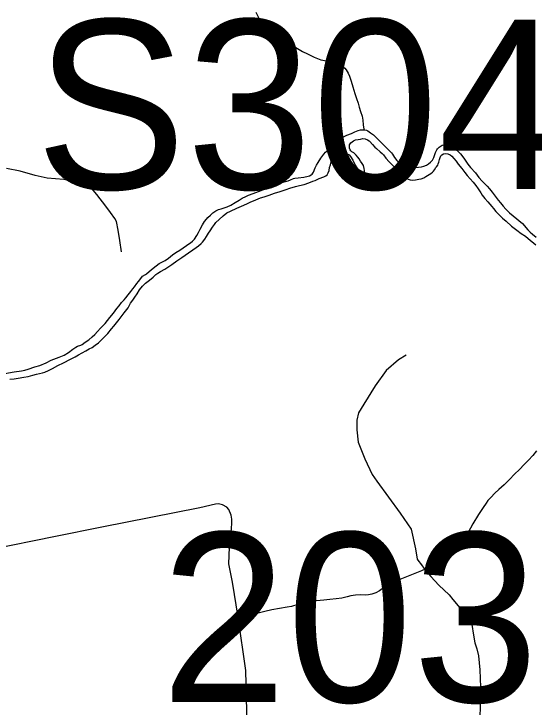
# Model space of a CAD drawing. Extents: x 2220236 to 2384410, y 720751 to 894131.
# Drawn here: x 2340319 to 2343597, y 843547 to 847916 of the extents above; entities that cross this region are included whole.
import ezdxf

# ---------------------------------------------------------------- set-up
doc = ezdxf.new("R2010")
doc.units = 0
doc.layers.add('Default', color=7, linetype='Continuous')

msp = doc.modelspace()

# ---------------------------------------------------------------- linework, layer by layer
at = {"layer": 'Default'}
for points in [[(2341844.5, 847927.3), (2341864.9, 847885.4), (2341875, 847872.1), (2341895.1, 847852.2), (2341915.5, 847836), (2341947.6, 847812.7), (2341976, 847793.2), (2342004.2, 847769), (2342042.7, 847736.1), (2342081.1, 847712.1), (2342107, 847696.8), (2342137.2, 847679.3), (2342169.7, 847663.2), (2342211.9, 847643.6), (2342253.9, 847626.6), (2342288.1, 847618.8), (2342330.3, 847605.1), (2342364.3, 847593.4), (2342388.6, 847583.6), (2342404.8, 847574.4), (2342412.8, 847562.6), (2342425.1, 847542.4), (2342434.5, 847522.4), (2342443.6, 847490.6), (2342453.9, 847456.6), (2342466.4, 847414.4), (2342477, 847381.4), (2342487.3, 847352.9), (2342493.7, 847326.9), (2342501.9, 847301), (2342512.3, 847271.2), (2342516.7, 847245.1), (2342518.9, 847215.7), (2342523.2, 847189.6), (2342523.4, 847184.7)], [(2340791, 845861.7), (2340812.9, 845880.6), (2340828.7, 845896), (2340846.6, 845914.8), (2340866.1, 845935.3), (2340893.8, 845965), (2340909.8, 845983.7), (2340923.5, 846001.7), (2340947.3, 846029.5), (2340968.8, 846058.3), (2340982.5, 846076.3), (2340998.4, 846096.6), (2341014.1, 846114.3), (2341024, 846127.2), (2341039.7, 846144.9), (2341055.6, 846165.3), (2341069.3, 846183.2), (2341079.3, 846195.8), (2341094.9, 846216.1), (2341104.9, 846229.6), (2341118.5, 846248.3), (2341130.4, 846261.9), (2341148.4, 846272.4), (2341155.4, 846277.7), (2341185.8, 846305.2), (2341216.3, 846328.7), (2341235.5, 846341.7), (2341273.1, 846362.2), (2341293.2, 846376.2), (2341319.2, 846397.6), (2341338.7, 846410.9), (2341364.3, 846427.3), (2341386.3, 846441.4), (2341406.1, 846455.3), (2341422, 846467.4), (2341432, 846473.8), (2341443.7, 846482.4), (2341457.6, 846496.1), (2341472.7, 846519.7), (2341483.1, 846538.9), (2341492.8, 846559), (2341508.4, 846586.8), (2341520.4, 846607), (2341532.2, 846622.9), (2341542, 846633.2), (2341557.8, 846647.9), (2341565.7, 846655.5), (2341573.6, 846661.7), (2341591.5, 846673.9), (2341609.2, 846681.9), (2341625.4, 846686.8), (2341643.2, 846692.5), (2341663.3, 846700.5), (2341685.1, 846711.2), (2341712.7, 846727.1), (2341738.7, 846742.3), (2341757.9, 846754.6), (2341780.5, 846764.4), (2341798.2, 846772.7), (2341827, 846782.7), (2341859.9, 846795.5), (2341888.1, 846805.9), (2341913.9, 846815.8), (2341947.5, 846828.7), (2341993.4, 846846.9), (2342021.2, 846857.3), (2342039.1, 846861.3), (2342047.8, 846863.9), (2342061.1, 846869.4), (2342080.7, 846877.8), (2342089.2, 846880.4), (2342111.1, 846882.3), (2342145, 846886.9), (2342173, 846893), (2342180.8, 846895.6), (2342191.4, 846900.3), (2342198.7, 846905.6), (2342206.5, 846917.4), (2342218.1, 846945.7), (2342226, 846961.5), (2342235.8, 846978.3), (2342253.4, 847006.3), (2342265.2, 847022.2), (2342271.1, 847030.6), (2342283.3, 847044.2), (2342303, 847060.8), (2342328.5, 847087.1), (2342346.5, 847105.3), (2342366.2, 847121.5), (2342384, 847133.7), (2342400.1, 847142.6), (2342415.8, 847150.8), (2342445.6, 847162.5), (2342467.4, 847173.2), (2342487.5, 847181.6), (2342503.4, 847183.9), (2342517.5, 847185.1)], [(2342517.5, 847185.1), (2342523.4, 847184.7)], [(2342523.4, 847184.7), (2342529.4, 847184), (2342541.3, 847182.1), (2342549.6, 847178.2), (2342565.6, 847165.7), (2342583.8, 847152.7), (2342601.9, 847137), (2342626.2, 847110.8), (2342640.6, 847096.6), (2342653.6, 847084), (2342680.9, 847057.2), (2342699, 847039.9), (2342704.9, 847031.9), (2342717.4, 847009.5), (2342731.9, 846992), (2342746, 846976.2), (2342757.9, 846964.5), (2342772.1, 846954.3), (2342788.1, 846948.4), (2342810.2, 846945.3), (2342828.3, 846945.1), (2342848.2, 846947.5), (2342868.1, 846950), (2342886.1, 846951.7), (2342901.7, 846955.6), (2342918.2, 846961.9), (2342932, 846970.7), (2342944, 846982), (2342955.6, 846994.6), (2342965.4, 847010.8), (2342975.3, 847043), (2342982.8, 847059.1), (2342988.8, 847064.9), (2342998.6, 847075.1), (2343004.6, 847079.7), (2343016.5, 847087.4), (2343028.5, 847089.5), (2343046.5, 847090.2), (2343060.4, 847088.5), (2343078.8, 847080.1), (2343094.7, 847068.6), (2343109, 847056.7), (2343133.2, 847033.1), (2343153.4, 847005.3), (2343177.9, 846969.2), (2343196.1, 846948), (2343226.7, 846913.8), (2343248.9, 846884.5), (2343269.2, 846862.4), (2343285.3, 846845), (2343299.8, 846829.1), (2343315.8, 846813.4), (2343333.2, 846791.1), (2343350.5, 846767.9), (2343370.6, 846741.8), (2343384.8, 846724.3), (2343401.1, 846704.3), (2343419.3, 846684.7), (2343441.8, 846662.6), (2343464, 846642.9), (2343522.4, 846593.7), (2343556.9, 846554.1), (2343571.2, 846539.9), (2343585.2, 846528), (2343609.6, 846508.7)], [(2341196.3, 846257.3), (2341214.3, 846273.5), (2341226.1, 846282.2), (2341244.1, 846292.1), (2341269.7, 846307.9), (2341289.9, 846320.2), (2341313.5, 846336.6), (2341345.1, 846359.3), (2341377, 846381.3), (2341398.7, 846395.9), (2341420.4, 846409.9), (2341446.3, 846428.4), (2341466.7, 846442.4), (2341482, 846454.5), (2341499.8, 846469), (2341507.6, 846476.9), (2341521.7, 846495.5), (2341532.4, 846513), (2341545.1, 846533.2), (2341555, 846547.7), (2341570.7, 846572), (2341582.8, 846588.2), (2341592.2, 846600.1), (2341612, 846620.6), (2341637.7, 846643), (2341661.6, 846661), (2341683.4, 846673.4), (2341723.4, 846691.5), (2341753, 846704.2), (2341786.3, 846718.7), (2341808.8, 846728.8), (2341842.7, 846743.3), (2341872.4, 846756), (2341896.4, 846763.5), (2341927.1, 846773), (2341962.1, 846784.9), (2341996.1, 846797.2), (2342034, 846809.2), (2342057.9, 846817.7), (2342093.6, 846828.1), (2342119.6, 846835), (2342147.6, 846841.1), (2342177.3, 846851.2), (2342201.9, 846861.4), (2342217.1, 846865.9), (2342243.2, 846877.8), (2342271, 846888.8), (2342284.9, 846894.3), (2342293.1, 846901.9), (2342298.6, 846912.9), (2342304.5, 846928.6), (2342308.3, 846946.8), (2342314.1, 846965.1), (2342319, 846982.7), (2342323.6, 846999.3), (2342331.2, 847020.9), (2342335.2, 847027.7), (2342341.6, 847032.8), (2342349.3, 847037.1), (2342363.3, 847039.3), (2342387.2, 847039.6), (2342400.1, 847039.2), (2342411, 847036.3), (2342423.3, 847031.9), (2342431.1, 847026.7), (2342439.4, 847016.2), (2342453.8, 846993.1), (2342470.1, 846962.6), (2342486.4, 846935.4), (2342494.6, 846917.7), (2342502.9, 846899), (2342507, 846889.3), (2342509, 846887.1), (2342513.1, 846883), (2342519.2, 846879.3), (2342523.2, 846877.8), (2342525.1, 846879.5), (2342527.2, 846883.5), (2342530.8, 846891.9), (2342530.8, 846899.4), (2342528.4, 846927.9), (2342526.1, 846941.9), (2342522.1, 846959.8), (2342514, 846973.3), (2342503.3, 846987.6), (2342493.5, 847001.3), (2342485.5, 847013.1), (2342475.1, 847025.2), (2342467.3, 847033.1), (2342459.8, 847039.3), (2342449, 847047.1), (2342442.8, 847052.4), (2342437, 847058.7), (2342432.7, 847068.4), (2342432.7, 847076.6), (2342434.4, 847090.8), (2342437.4, 847096.5)], [(2342437.4, 847096.5), (2342442.4, 847102.6), (2342450.7, 847109.5), (2342458.3, 847114.7), (2342472.2, 847120.9), (2342488.1, 847124.8), (2342502.2, 847127), (2342518.1, 847129.3), (2342532, 847127.6), (2342546, 847121.6), (2342557.1, 847116.2), (2342562.2, 847112.4), (2342578.4, 847092.4), (2342593.9, 847075), (2342602.8, 847066.5), (2342627.2, 847046.8), (2342639.5, 847035.8), (2342647.4, 847027.3), (2342661.6, 847007.2), (2342684, 846983.5), (2342706.3, 846959.8), (2342722.3, 846944), (2342741.1, 846926.1), (2342756.7, 846906.1), (2342771, 846892.9), (2342776.8, 846888.8), (2342788.9, 846880.5), (2342802.7, 846873.5), (2342815, 846869.1), (2342831.1, 846867.4), (2342849.1, 846869.8), (2342871.3, 846874), (2342885.9, 846876.9), (2342901.1, 846882.4), (2342914.9, 846890.5), (2342946.6, 846910.5), (2342957.1, 846918.5), (2342962.7, 846924.3), (2342968.3, 846932.8), (2342978.2, 846947.3), (2342982.3, 846952.4), (2342990, 846963.2), (2342992.4, 846969.9), (2342995.8, 846981.5), (2342999.8, 846997.4), (2343003.6, 847009.7), (2343009.3, 847021.4), (2343015.3, 847027.6), (2343025.2, 847033.6), (2343039.3, 847035.8), (2343053.1, 847034), (2343067.1, 847028.1), (2343079, 847018.7), (2343091.7, 847004.4), (2343105.9, 846987), (2343118.2, 846968.4), (2343140.3, 846940.8), (2343160.7, 846915.4), (2343174.9, 846897.9), (2343194.1, 846876.4), (2343213.3, 846855.8), (2343229.6, 846834.5), (2343244, 846812.1), (2343260.1, 846788.1), (2343270.2, 846772.8), (2343286.5, 846753.1), (2343304.8, 846730.9), (2343329.3, 846701.4), (2343340.3, 846688.7), (2343355.5, 846671.3), (2343377.8, 846647.5), (2343397.6, 846628), (2343420.4, 846608.3), (2343454.8, 846578.5), (2343487, 846552.9), (2343515.1, 846531.7), (2343541.4, 846514.1), (2343559.1, 846500), (2343607.9, 846461)], [(2340997.4, 846415.8), (2340987.4, 846487.9), (2340977.3, 846553.3), (2340965.6, 846607), (2340955.5, 846627.1), (2340928.7, 846664), (2340898.6, 846704.3), (2340841.6, 846776.4), (2340798, 846830.1), (2340782.9, 846838.4), (2340754.4, 846848.5), (2340633.8, 846872), (2340528.2, 846880.4), (2340452.8, 846897.1), (2340358.9, 846924), (2340273.4, 846940.7)], [(2340294.1, 845613.9), (2340322.2, 845616), (2340346, 845620.3), (2340381.8, 845626.7), (2340409.9, 845631.1), (2340439.8, 845637.9), (2340462.2, 845644.7), (2340481.6, 845650.4), (2340499.5, 845654.4), (2340515.4, 845658.4), (2340537.4, 845667.5), (2340563.4, 845680.7), (2340597.1, 845699.5), (2340632.9, 845715.7), (2340676.6, 845738.8), (2340704.5, 845754.7), (2340725.6, 845767.1), (2340750.1, 845779.6), (2340771.9, 845792), (2340793.7, 845804.3), (2340811.7, 845813.9), (2340832.5, 845827.3), (2340853.5, 845842.9), (2340869.2, 845859), (2340891, 845881.2), (2340910.8, 845901.7), (2340934.3, 845929.9), (2340950, 845947.6), (2340983.7, 845990), (2341015.1, 846032.3), (2341038.8, 846062.8), (2341054.3, 846093), (2341068, 846111.6), (2341082, 846129.6), (2341095.5, 846152.1), (2341111.3, 846175.7), (2341129, 846200.4), (2341137.2, 846209), (2341149, 846218.3), (2341172.8, 846236.7), (2341196.3, 846257.3)], [(2340261.7, 845649.6), (2340321.7, 845660.3), (2340367.4, 845667.1), (2340389.5, 845671.3), (2340409.3, 845677), (2340452, 845691.9), (2340483.2, 845700.4), (2340522.9, 845716.8), (2340554.7, 845732.9), (2340604.5, 845751.3), (2340636.4, 845765.7), (2340664, 845782.6), (2340691.7, 845802.5), (2340710.5, 845815.7), (2340719.5, 845821), (2340740.2, 845827.4), (2340749.9, 845832.7), (2340769.3, 845846), (2340791, 845861.7)], [(2342789.7, 845765.6), (2342741.9, 845735.4), (2342664, 845667.5), (2342596.1, 845571.9), (2342523.2, 845456.2), (2342490.5, 845400.8), (2342480.5, 845355.5), (2342480.5, 845295.2), (2342488, 845217.2), (2342530.7, 845111.5), (2342576, 845013.4), (2342605.7, 844971.9), (2342752, 844769.4), (2342822.3, 844668.8), (2342850, 844545.5), (2342859.6, 844479), (2342870.1, 844465), (2342880.2, 844452.5), (2342907.8, 844414.7), (2342945.5, 844369.4), (2342995.8, 844316.6), (2343061.2, 844253.7), (2343083.8, 844226.1), (2343139.1, 844160.7), (2343179.3, 844110.3), (2343204.5, 844067.6), (2343214.5, 843999.7), (2343223.7, 843951.5), (2343236.1, 843913.8), (2343246.7, 843869.8), (2343253.7, 843782), (2343259.2, 843672), (2343257.6, 843638.1), (2343258.1, 843596.1), (2343252.8, 843439.9)], [(2343611.8, 845162.1), (2343588.1, 845132.5), (2343560.4, 845103.5), (2343534.6, 845075.2), (2343505, 845045.4), (2343472.5, 845014.6), (2343441.7, 844980.5), (2343408.2, 844947.9), (2343374.6, 844919.3), (2343349, 844895.3), (2343323.2, 844869), (2343305.3, 844848.5), (2343293.5, 844832.3), (2343275.9, 844804.7), (2343246.2, 844761.4), (2343211.2, 844701.9), (2343181.9, 844647.2), (2343158.4, 844612.8), (2343142.9, 844589.2), (2343122.9, 844564.4), (2343103.2, 844542.2), (2343075.2, 844519.8), (2343053.5, 844503.5), (2343019.7, 844481.4), (2342982.1, 844461.1), (2342938.5, 844434.7), (2342910.7, 844416.2), (2342886.9, 844405.4), (2342739.3, 844346.2), (2342685.6, 844319.4), (2342666, 844308.7), (2342640.1, 844292.9), (2342622.2, 844280.7), (2342600.4, 844266.7), (2342574.5, 844258), (2342552.3, 844254.8), (2342534.7, 844253.1), (2342500.5, 844255), (2342470.4, 844253.1), (2342442.6, 844248.7), (2342418.6, 844241.8), (2342384.8, 844233.9), (2342348.9, 844229.1), (2342308.7, 844225.2), (2342272.7, 844222.1), (2342225, 844217.5), (2342191.1, 844211.2), (2342149.1, 844202.9), (2342109.1, 844194), (2342067.3, 844181.5), (2342041.5, 844177.2), (2341943.8, 844160), (2341900.8, 844150.1), (2341842, 844135.5), (2341810, 844125), (2341786.1, 844114.2), (2341774.1, 844110.4)], [(2341791.6, 842870.7), (2341791.6, 843069.8), (2341789.9, 843438.1), (2341780.3, 843778.5), (2341731.3, 844112.9), (2341696.1, 844334.2), (2341673.5, 844449.9), (2341677, 844554.7), (2341687.9, 844644.8), (2341693.3, 844704.9), (2341692.8, 844730.9), (2341688.5, 844756.9), (2341674.1, 844792.7), (2341659.9, 844806.6), (2341633.8, 844822.3), (2341607.8, 844827.8), (2341589.7, 844825.7), (2341490, 844802.4), (2340873.7, 844681.2), (2340582.6, 844621.6), (2340165.6, 844538.8)]]:
    msp.add_lwpolyline(points, dxfattribs=at)

# ---------------------------------------------------------------- texts
for s, p in [('S304', (2340454.7, 846812.3)), ('203', (2341245.3, 843579.9))]:
    msp.add_text(s, height=1066.27, dxfattribs=at).set_placement(p)

doc.saveas('drawing.dxf')
